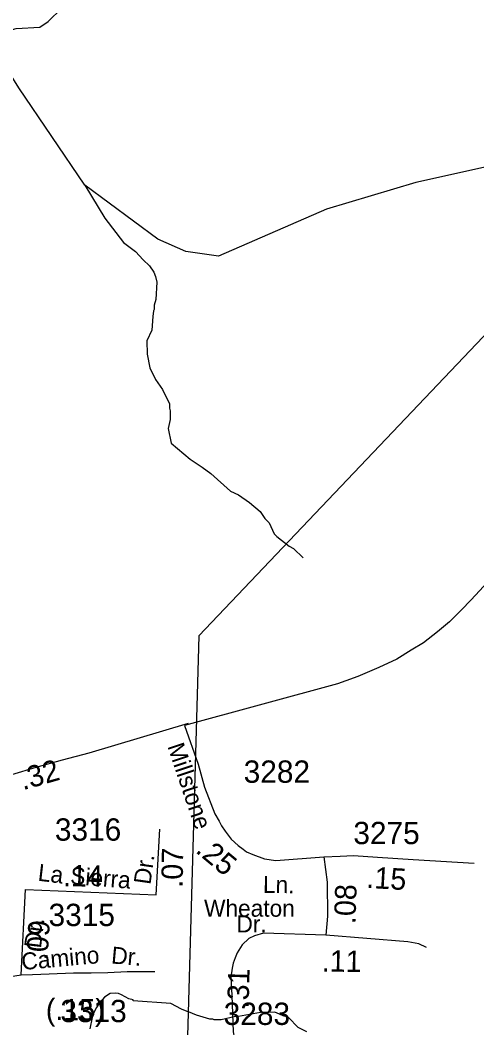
# Model space of a CAD drawing. Extents: x 1547597 to 1699558, y 810033 to 920809.
# Drawn here: x 1590754 to 1593314, y 876840 to 882486 of the extents above; entities that cross this region are included whole.
import ezdxf

# ---------------------------------------------------------------- set-up
doc = ezdxf.new("R2010")
doc.units = 0
for name, color, linetype in [('Exist Hydrographic Creek Single Shore', 7, 'Continuous'), ('Exist Hydrographic Misc Water Feature', 7, 'Continuous'), ('Exist Road Secondary Mileage Hundredths English Label', 7, 'Continuous'), ('Exist Road Secondary Type 51 Attributed', 7, 'Continuous'), ('Exist Road Secondary Type 51 Label', 7, 'Continuous'), ('Exist Road Secondary Type 51 Number Label', 7, 'Continuous'), ('Exist Utilities Electrical Transmission Line', 7, 'Continuous')]:
    doc.layers.add(name, color=color, linetype=linetype)

msp = doc.modelspace()

# ---------------------------------------------------------------- linework, layer by layer
at = {"layer": 'Exist Hydrographic Creek Single Shore'}
msp.add_lwpolyline([(1594187.7, 881861.8), (1593774.6, 881610.9), (1593594.9, 881630.2), (1593452.5, 881682.2), (1592972.6, 881575.9), (1592470.6, 881427.1), (1591866.6, 881163.7), (1591683.6, 881190.4), (1591526.6, 881259.2), (1591117.8, 881560.8), (1590746.3, 882107), (1590660.1, 882244.9), (1590503.1, 882356.4), (1590267.6, 882420.6), (1589867.3, 882354.7)], dxfattribs=at)
at = {"layer": 'Exist Hydrographic Misc Water Feature'}
for points in [[(1590563.4, 882313.6), (1590607.5, 882328.8), (1590623.7, 882340.7), (1590662.2, 882392.1), (1590694.6, 882423.7), (1590710.7, 882433.4), (1590732.9, 882439.2), (1590864.9, 882445.5), (1590910.7, 882477.4), (1590988.1, 882552), (1591057.3, 882647), (1591106, 882702.4)], [(1591117.8, 881560.8), (1591228.4, 881377), (1591333.7, 881239.7), (1591401.5, 881189.9), (1591444.1, 881142.4), (1591478.7, 881109.6), (1591504.3, 881073.2), (1591512.1, 881049.1), (1591519.6, 881017), (1591514.5, 880921.2), (1591506.1, 880889.2), (1591505.8, 880865.2), (1591501.7, 880857.3), (1591497.3, 880825.3), (1591492.4, 880749.4), (1591463.7, 880689.8), (1591465.6, 880613.4), (1591481.8, 880537.5), (1591513.1, 880473.1), (1591552.3, 880416.6), (1591591.4, 880336.2), (1591591.1, 880312.2), (1591594.9, 880296.1), (1591594.3, 880248.1), (1591584.3, 880197.1), (1591600.7, 880116), (1591707.7, 880026.6), (1591775.1, 879981.7), (1591822.7, 879945.1), (1591933.5, 879847.7), (1591978.1, 879825.8), (1592039.9, 879783.2), (1592100.1, 879733.6), (1592125.7, 879693.2), (1592149.4, 879668.9), (1592178.6, 879608.6), (1592192.4, 879592.4), (1592261.7, 879539.5), (1592285.6, 879525.2), (1592341, 879472.5)], [(1592362, 876817.7), (1592313.1, 876842.9), (1592257.8, 876897.5), (1592243.9, 876905.7), (1592237.8, 876903.8), (1592182.2, 876928.5), (1592102.1, 876925.5), (1591977.8, 876903.2), (1591961.8, 876903.4), (1591881.7, 876884.4), (1591841.7, 876884.9), (1591833.7, 876889), (1591817.7, 876889.2), (1591741.9, 876910.3), (1591698.1, 876930.8), (1591690.1, 876930.9), (1591658.4, 876945.3), (1591598.7, 876976.1), (1591386.9, 876990.7), (1591387, 876996.8), (1591363.1, 877003), (1591323.3, 877025.6), (1591305.4, 877031.9), (1591291.4, 877034), (1591259.4, 877032.5), (1591227.1, 877012.9), (1591194.7, 876975.3), (1591182.4, 876953.4), (1591166, 876921.6), (1591165.9, 876913.6), (1591157.7, 876897.7), (1591145, 876833.9)]]:
    msp.add_lwpolyline(points, dxfattribs=at)
at = {"layer": 'Exist Road Secondary Type 51 Attributed'}
for points in [[(1594149.6, 879987.4), (1594037.5, 879940.6), (1593938.5, 879870), (1593869.4, 879815.9), (1593780.4, 879747.9), (1593690.7, 879671.6), (1593634.6, 879615.5), (1593587.4, 879570.6), (1593538.1, 879514.4), (1593443.8, 879413.4), (1593282.2, 879238.3), (1593226.1, 879179.9), (1593161.1, 879114.8), (1593093.7, 879058.6), (1593015.2, 878998), (1592945.6, 878955.3), (1592864.9, 878905.9), (1592763.9, 878858.8), (1592647.2, 878809.4), (1592579.9, 878784.7), (1592533.3, 878767), (1591674.8, 878533.4)], [(1591696.6, 878546), (1591139.2, 878379.6), (1590990.3, 878339), (1590841.4, 878297.9), (1590706.7, 878258), (1590597.1, 878214), (1590434.2, 878138.4), (1590279.4, 878064), (1590216.2, 878037.9), (1590156.8, 878019.4), (1590108.5, 878011.3)], [(1591674.8, 878533.4), (1591751.5, 878316.8), (1591788, 878189), (1591845.6, 878039.9), (1591870.3, 877997.2), (1591883.4, 877971.2), (1591902.8, 877942.8), (1591937.7, 877898.1), (1591976.1, 877861), (1592003.7, 877840.6), (1592023.9, 877825.8), (1592057.9, 877810.6), (1592124.2, 877786.1), (1592187.1, 877776.8), (1592455.5, 877797.6)], [(1591516.8, 877584.7), (1591537.3, 877953.2)], [(1592455.5, 877797.6), (1592548.3, 877802.5), (1592622.9, 877804.8), (1592758.1, 877795.5), (1592956.2, 877783.8), (1593298.8, 877762.8)], [(1592455.5, 877797.6), (1592475.1, 877655.7), (1592476.1, 877466.6), (1592466.8, 877359.3)], [(1590760.8, 877137.4), (1590784.5, 877615.8)], [(1590784.5, 877615.8), (1591516.8, 877584.7)], [(1592466.8, 877359.3), (1592118.9, 877371.1), (1592068, 877355.7), (1592036.3, 877341.4), (1591998.3, 877305.7), (1591970.3, 877261.3), (1591959.5, 877231.6), (1591947.6, 877202.3), (1591943.2, 877174), (1591934.3, 877125), (1591940, 877021.1), (1591948.8, 876817.5), (1591953.2, 876787.8), (1591953.8, 876736.2), (1591958.2, 876681.2), (1591959.4, 876640.3), (1591960.9, 876582.3), (1591952, 876411.6), (1591934.8, 876180.6)], [(1593032.4, 877290.2), (1592989.6, 877311.2), (1592927.1, 877322.3), (1592466.8, 877359.3)], [(1590383.1, 877043.9), (1590505.1, 877073), (1590575.7, 877092.7), (1590638, 877109.1), (1590675.8, 877123.9), (1590760.8, 877137.4)], [(1590760.8, 877137.4), (1590823.5, 877138.7), (1590917.1, 877143.6), (1591053, 877147.6), (1591153.1, 877148.2), (1591245.2, 877150.7), (1591353.7, 877155.1), (1591508.7, 877155.7)]]:
    msp.add_lwpolyline(points, dxfattribs=at)
at = {"layer": 'Exist Utilities Electrical Transmission Line'}
msp.add_lwpolyline([(1595074.8, 882528.9), (1594795.4, 882224.2), (1594492.3, 881911.7), (1594314.2, 881725.8), (1594181.7, 881585.2), (1591756.7, 879036.3), (1591646.3, 875142), (1590597.3, 874408.7), (1590660.9, 873411.3), (1590633.8, 873059.7), (1590510, 871286.5), (1590671.8, 869193.1), (1591400.6, 867299.4), (1591680.4, 866599), (1590226.6, 861827.8), (1590099.7, 859136.4), (1590298, 857488.7)], dxfattribs=at)

# ---------------------------------------------------------------- texts
at = {"layer": 'Exist Road Secondary Mileage Hundredths English Label'}
for s, rotation, p in [('.32', 15.7533, (1590770, 878171)), ('.25', 320.2515, (1591732.2, 877827.2)), ('.07', 88.9928, (1591665, 877624.5)), ('.14', 358.9738, (1590994, 877633.9)), ('.15', 356.6804, (1592692.7, 877624.5)), ('.08', 88.1377, (1592633.3, 877420.2)), ('.09', 86.4783, (1590907.8, 877217)), ('.11', 358.9729, (1592443.8, 877156.1)), ('.31', 88.3464, (1592034.3, 876948.4)), ('(.15)', 359.517, (1590897.9, 876883.9))]:
    msp.add_text(s, height=120, rotation=rotation, dxfattribs=at).set_placement(p)
at = {"layer": 'Exist Road Secondary Type 51 Label'}
for s, rotation, p in [('Millstone', 288.6247, (1591578.4, 878418)), ('La', 353.3037, (1590850.5, 877664.7)), ('Dr.', 82.027, (1591484.4, 877639.4)), ('Sierra', 355.4582, (1591032.6, 877646.4)), ('Ln.', 359.1545, (1592114.7, 877596.6)), ('Dr.', 83.1947, (1590870.7, 877282.7)), ('Camino', 5.1558, (1590765.7, 877163.9)), ('Dr.', 354.957, (1591262.1, 877201.2))]:
    msp.add_text(s, height=95, rotation=rotation, dxfattribs=at).set_placement(p)
for s, p in [('Wheaton', (1591785.2, 877462.7)), ('Dr.', (1591966.9, 877374.8))]:
    msp.add_text(s, height=95, dxfattribs=at).set_placement(p)
at = {"layer": 'Exist Road Secondary Type 51 Number Label'}
for s, p in [('3282', (1592007.2, 878213.1)), ('3316', (1590949.1, 877888.8)), ('3275', (1592621.8, 877869.2)), ('3315', (1590913.6, 877410.3)), ('3313', (1590979.8, 876872.1)), ('3283', (1591895.2, 876856.5))]:
    msp.add_text(s, height=125, dxfattribs=at).set_placement(p)

doc.saveas('drawing.dxf')
